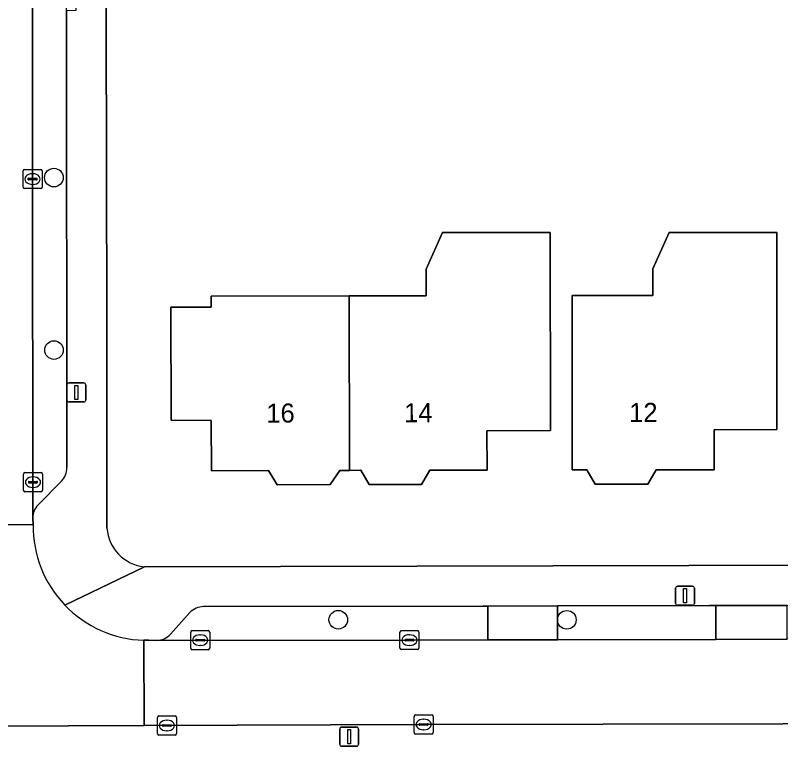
# Model space of a CAD drawing. Extents: x 160455 to 162082, y 388339 to 389736.
# Drawn here: x 160885.77 to 160925.99, y 388380.96 to 388419.44 of the extents above; entities that cross this region are included whole.
import ezdxf

# ---------------------------------------------------------------- set-up
doc = ezdxf.new("R2010")
doc.units = 0
for name, color, linetype in [('IMGEO_Boom', 7, 'Continuous'), ('IMGEO_Erf', 7, 'Continuous'), ('IMGEO_Groenvoorziening', 7, 'Continuous'), ('IMGEO_Kolk', 7, 'Continuous'), ('IMGEO_Lichtmast', 7, 'Continuous'), ('IMGEO_Muur', 7, 'Continuous'), ('IMGEO_Pand', 7, 'Continuous'), ('IMGEO_Pand_nummerreeks', 7, 'Continuous'), ('IMGEO_Parkeervlak_open', 7, 'Continuous'), ('IMGEO_Rijbaan_lokaal_open', 7, 'Continuous'), ('IMGEO_Voetpad_open', 7, 'Continuous')]:
    doc.layers.add(name, color=color, linetype=linetype)

msp = doc.modelspace()

# ---------------------------------------------------------------- linework, layer by layer
at = {"layer": 'IMGEO_Boom'}
for centre in [(160887.795, 388410.918), (160887.8, 388401.854), (160902.741, 388387.683), (160914.754, 388387.678)]:
    msp.add_circle(centre, 0.489, dxfattribs=at)
at = {"layer": 'IMGEO_Erf'}
for points in [[(160892.553, 388390.467), (160985.556, 388390.695), (161000.936, 388390.733), (161010.95, 388390.757), (161015.566, 388395.957), (161015.408, 388449.738)], [(160890.507, 388449.394), (160890.524, 388436.913), (160890.542, 388423.425), (160890.549, 388419.201), (160890.57, 388403.481), (160890.584, 388392.502)]]:
    msp.add_lwpolyline(points, dxfattribs=at)
for points in [[(160913.898, 388397.627), (160910.558, 388397.614), (160910.57, 388395.552), (160907.551, 388395.544), (160907.123, 388394.795), (160904.363, 388394.788), (160903.922, 388395.535), (160903.332, 388395.533), (160902.821, 388395.532), (160902.313, 388394.783), (160899.523, 388394.776), (160899.071, 388395.523), (160896.084, 388395.516), (160896.069, 388398.16), (160893.955, 388398.168), (160893.945, 388404.109), (160896.065, 388404.113), (160896.065, 388404.683), (160903.315, 388404.696), (160907.355, 388404.703), (160907.353, 388406.103), (160908.22, 388408.025), (160913.88, 388408.034)], [(160925.787, 388408.039), (160925.788, 388402.672), (160925.789, 388397.672), (160922.496, 388397.661), (160922.502, 388395.558), (160919.453, 388395.558), (160919.004, 388394.809), (160916.244, 388394.809), (160915.804, 388395.557), (160915.038, 388395.557), (160915.037, 388400.557), (160915.037, 388404.717), (160919.267, 388404.718), (160919.267, 388406.118), (160920.137, 388408.039)]]:
    msp.add_lwpolyline(points, close=True, dxfattribs=at)
msp.add_arc((160892.767, 388392.645), 2.188, 183.7361, 264.3752, dxfattribs=at)
at = {"layer": 'IMGEO_Groenvoorziening'}
msp.add_lwpolyline([(161011.549, 388363.67), (161011.529, 388382.357), (161007.757, 388382.366), (161000, 388382.351), (160957.248, 388382.271), (160954.448, 388382.266), (160907.226, 388382.178), (160892.537, 388382.121), (160876.614, 388382.064), (160819.396, 388381.852), (160819.474, 388361.158)], dxfattribs=at)
at = {"layer": 'IMGEO_Kolk'}
for p, q in [((160886.174, 388410.414), (160886.174, 388411.266)), ((160886.249, 388411.34), (160887.101, 388411.34)), ((160887.175, 388411.266), (160887.175, 388410.414)), ((160886.433, 388410.834), (160886.433, 388410.846)), ((160886.476, 388410.883), (160886.874, 388410.883)), ((160886.662, 388411.12), (160886.687, 388411.12)), ((160886.917, 388410.846), (160886.917, 388410.834)), ((160886.871, 388410.797), (160886.473, 388410.797)), ((160886.685, 388410.56), (160886.66, 388410.56)), ((160887.101, 388410.34), (160886.249, 388410.34)), ((160886.196, 388394.486), (160886.196, 388395.338)), ((160886.271, 388395.412), (160887.123, 388395.412)), ((160886.684, 388395.192), (160886.709, 388395.192)), ((160887.197, 388395.338), (160887.197, 388394.486)), ((160886.455, 388394.906), (160886.455, 388394.918)), ((160886.893, 388394.869), (160886.495, 388394.869)), ((160886.498, 388394.955), (160886.896, 388394.955)), ((160886.939, 388394.918), (160886.939, 388394.906)), ((160887.123, 388394.412), (160886.271, 388394.412)), ((160886.707, 388394.632), (160886.682, 388394.632)), ((160895.06, 388387.111), (160895.912, 388387.111)), ((160906.056, 388387.112), (160906.908, 388387.112)), ((160894.985, 388386.185), (160894.985, 388387.037)), ((160895.473, 388386.891), (160895.498, 388386.891)), ((160895.986, 388387.037), (160895.986, 388386.185)), ((160905.981, 388386.186), (160905.981, 388387.038)), ((160906.469, 388386.892), (160906.494, 388386.892)), ((160906.982, 388387.038), (160906.982, 388386.186)), ((160895.244, 388386.605), (160895.244, 388386.617)), ((160895.682, 388386.568), (160895.284, 388386.568)), ((160895.287, 388386.654), (160895.685, 388386.654)), ((160895.496, 388386.331), (160895.471, 388386.331)), ((160895.728, 388386.617), (160895.728, 388386.605)), ((160906.24, 388386.606), (160906.24, 388386.618)), ((160906.678, 388386.569), (160906.28, 388386.569)), ((160906.283, 388386.655), (160906.681, 388386.655)), ((160906.492, 388386.332), (160906.467, 388386.332)), ((160906.724, 388386.618), (160906.724, 388386.606)), ((160895.912, 388386.111), (160895.06, 388386.111)), ((160906.908, 388386.112), (160906.056, 388386.112)), ((160906.804, 388382.679), (160907.656, 388382.679)), ((160893.235, 388381.701), (160893.235, 388382.553)), ((160893.31, 388382.627), (160894.162, 388382.627)), ((160893.723, 388382.407), (160893.748, 388382.407)), ((160894.236, 388382.553), (160894.236, 388381.701)), ((160906.729, 388381.753), (160906.729, 388382.605)), ((160907.217, 388382.459), (160907.242, 388382.459)), ((160907.73, 388382.605), (160907.73, 388381.753)), ((160893.494, 388382.121), (160893.494, 388382.133)), ((160893.932, 388382.084), (160893.534, 388382.084)), ((160893.537, 388382.17), (160893.935, 388382.17)), ((160893.978, 388382.133), (160893.978, 388382.121)), ((160906.988, 388382.173), (160906.988, 388382.185)), ((160907.426, 388382.136), (160907.028, 388382.136)), ((160907.031, 388382.222), (160907.429, 388382.222)), ((160907.24, 388381.899), (160907.215, 388381.899)), ((160907.472, 388382.185), (160907.472, 388382.173)), ((160894.162, 388381.627), (160893.31, 388381.627)), ((160893.746, 388381.847), (160893.721, 388381.847)), ((160907.656, 388381.679), (160906.804, 388381.679))]:
    msp.add_line(p, q, dxfattribs=at)
for points in [[(160886.174, 388410.414), (160886.174, 388411.266)], [(160886.249, 388411.34), (160887.101, 388411.34)], [(160887.175, 388411.266), (160887.175, 388410.414)], [(160887.101, 388410.34), (160886.249, 388410.34)], [(160886.196, 388394.486), (160886.196, 388395.338)], [(160886.271, 388395.412), (160887.123, 388395.412)], [(160887.197, 388395.338), (160887.197, 388394.486)], [(160887.123, 388394.412), (160886.271, 388394.412)], [(160895.06, 388387.111), (160895.912, 388387.111)], [(160906.056, 388387.112), (160906.908, 388387.112)], [(160894.985, 388386.185), (160894.985, 388387.037)], [(160895.986, 388387.037), (160895.986, 388386.185)], [(160905.981, 388386.186), (160905.981, 388387.038)], [(160906.982, 388387.038), (160906.982, 388386.186)], [(160895.912, 388386.111), (160895.06, 388386.111)], [(160906.908, 388386.112), (160906.056, 388386.112)], [(160906.804, 388382.679), (160907.656, 388382.679)], [(160893.235, 388381.701), (160893.235, 388382.553)], [(160893.31, 388382.627), (160894.162, 388382.627)], [(160894.236, 388382.553), (160894.236, 388381.701)], [(160906.729, 388381.753), (160906.729, 388382.605)], [(160907.73, 388382.605), (160907.73, 388381.753)], [(160894.162, 388381.627), (160893.31, 388381.627)], [(160907.656, 388381.679), (160906.804, 388381.679)]]:
    msp.add_lwpolyline(points, dxfattribs=at)
for centre, radius, start, end in [((160886.251, 388411.264), 0.0765, 91.552, 178.448), ((160886.251, 388411.264), 0.0765, 91.552, 178.448), ((160887.099, 388411.264), 0.0765, 1.552, 88.448), ((160887.099, 388411.264), 0.0765, 1.552, 88.448), ((160886.473, 388410.843), 0.0403, 85.8775, 175.7526), ((160886.47, 388410.833), 0.0366, 178.938, 274.7102), ((160886.874, 388410.84), 0.043, 264.8664, 352.4533), ((160886.878, 388410.845), 0.0386, 1.7309, 96.639), ((160886.251, 388410.416), 0.0765, 181.552, 268.448), ((160886.251, 388410.416), 0.0765, 181.552, 268.448), ((160887.099, 388410.416), 0.0765, 271.552, 358.448), ((160887.099, 388410.416), 0.0765, 271.552, 358.448), ((160886.273, 388395.336), 0.0765, 91.552, 178.448), ((160886.273, 388395.336), 0.0765, 91.552, 178.448), ((160887.121, 388395.336), 0.0765, 1.552, 88.448), ((160887.121, 388395.336), 0.0765, 1.552, 88.448), ((160886.495, 388394.915), 0.0403, 85.8775, 175.7526), ((160886.492, 388394.905), 0.0366, 178.938, 274.7102), ((160886.896, 388394.912), 0.043, 264.8664, 352.4533), ((160886.9, 388394.917), 0.0386, 1.7309, 96.639), ((160886.273, 388394.488), 0.0765, 181.552, 268.448), ((160886.273, 388394.488), 0.0765, 181.552, 268.448), ((160887.121, 388394.488), 0.0765, 271.552, 358.448), ((160887.121, 388394.488), 0.0765, 271.552, 358.448), ((160895.062, 388387.035), 0.0765, 91.552, 178.448), ((160895.062, 388387.035), 0.0765, 91.552, 178.448), ((160895.91, 388387.035), 0.0765, 1.552, 88.448), ((160895.91, 388387.035), 0.0765, 1.552, 88.448), ((160906.058, 388387.036), 0.0765, 91.552, 178.448), ((160906.058, 388387.036), 0.0765, 91.552, 178.448), ((160906.906, 388387.036), 0.0765, 1.552, 88.448), ((160906.906, 388387.036), 0.0765, 1.552, 88.448), ((160895.284, 388386.614), 0.0403, 85.8775, 175.7526), ((160895.281, 388386.604), 0.0366, 178.938, 274.7102), ((160895.685, 388386.611), 0.043, 264.8664, 352.4533), ((160895.689, 388386.616), 0.0386, 1.7309, 96.639), ((160906.28, 388386.615), 0.0403, 85.8775, 175.7526), ((160906.277, 388386.605), 0.0366, 178.938, 274.7102), ((160906.681, 388386.612), 0.043, 264.8664, 352.4533), ((160906.685, 388386.617), 0.0386, 1.7309, 96.639), ((160895.062, 388386.187), 0.0765, 181.552, 268.448), ((160895.062, 388386.187), 0.0765, 181.552, 268.448), ((160895.91, 388386.187), 0.0765, 271.552, 358.448), ((160895.91, 388386.187), 0.0765, 271.552, 358.448), ((160906.058, 388386.188), 0.0765, 181.552, 268.448), ((160906.058, 388386.188), 0.0765, 181.552, 268.448), ((160906.906, 388386.188), 0.0765, 271.552, 358.448), ((160906.906, 388386.188), 0.0765, 271.552, 358.448), ((160906.806, 388382.603), 0.0765, 91.552, 178.448), ((160906.806, 388382.603), 0.0765, 91.552, 178.448), ((160907.654, 388382.603), 0.0765, 1.552, 88.448), ((160907.654, 388382.603), 0.0765, 1.552, 88.448), ((160893.312, 388382.551), 0.0765, 91.552, 178.448), ((160893.312, 388382.551), 0.0765, 91.552, 178.448), ((160894.16, 388382.551), 0.0765, 1.552, 88.448), ((160894.16, 388382.551), 0.0765, 1.552, 88.448), ((160893.534, 388382.13), 0.0403, 85.8775, 175.7526), ((160893.531, 388382.12), 0.0366, 178.938, 274.7102), ((160893.935, 388382.127), 0.043, 264.8664, 352.4533), ((160893.939, 388382.132), 0.0386, 1.7309, 96.639), ((160907.028, 388382.182), 0.0403, 85.8775, 175.7526), ((160907.025, 388382.172), 0.0366, 178.938, 274.7102), ((160907.429, 388382.179), 0.043, 264.8664, 352.4533), ((160907.433, 388382.184), 0.0386, 1.7309, 96.639), ((160893.312, 388381.703), 0.0765, 181.552, 268.448), ((160893.312, 388381.703), 0.0765, 181.552, 268.448), ((160894.16, 388381.703), 0.0765, 271.552, 358.448), ((160894.16, 388381.703), 0.0765, 271.552, 358.448), ((160906.806, 388381.755), 0.0765, 181.552, 268.448), ((160906.806, 388381.755), 0.0765, 181.552, 268.448), ((160907.654, 388381.755), 0.0765, 271.552, 358.448), ((160907.654, 388381.755), 0.0765, 271.552, 358.448)]:
    msp.add_arc(centre, radius, start, end, dxfattribs=at)
for centre, major_axis, ratio, start_param, end_param in [((160886.661, 388410.84), (-0.387, 0.002), 0.722429, 4.712389, 7.853982), ((160886.686, 388410.84), (-0.39, 0.002), 0.717154, 1.570796, 4.712389), ((160886.683, 388394.912), (-0.387, 0.002), 0.722429, 4.712389, 7.853982), ((160886.708, 388394.912), (-0.39, 0.002), 0.717154, 1.570796, 4.712389), ((160895.472, 388386.611), (-0.387, 0.002), 0.722429, 4.712389, 7.853982), ((160895.497, 388386.611), (-0.39, 0.002), 0.717154, 1.570796, 4.712389), ((160906.468, 388386.612), (-0.387, 0.002), 0.722429, 4.712389, 7.853982), ((160906.493, 388386.612), (-0.39, 0.002), 0.717154, 1.570796, 4.712389), ((160893.722, 388382.127), (-0.387, 0.002), 0.722429, 4.712389, 7.853982), ((160893.747, 388382.127), (-0.39, 0.002), 0.717154, 1.570796, 4.712389), ((160907.216, 388382.179), (-0.387, 0.002), 0.722429, 4.712389, 7.853982), ((160907.241, 388382.179), (-0.39, 0.002), 0.717154, 1.570796, 4.712389)]:
    msp.add_ellipse(centre, major_axis=major_axis, ratio=ratio, start_param=start_param, end_param=end_param, dxfattribs=at)
at = {"layer": 'IMGEO_Lichtmast'}
for p, q in [((160888.481, 388399.226), (160888.481, 388400.026)), ((160888.481, 388400.026), (160888.481, 388399.226)), ((160888.581, 388400.126), (160889.371, 388400.126)), ((160889.371, 388400.126), (160888.581, 388400.126)), ((160889.471, 388400.026), (160889.471, 388399.226)), ((160889.471, 388399.226), (160889.471, 388400.026)), ((160889.371, 388399.126), (160888.581, 388399.126)), ((160888.581, 388399.126), (160889.371, 388399.126)), ((160920.471, 388388.542), (160920.471, 388389.342)), ((160920.471, 388389.342), (160920.471, 388388.542)), ((160920.571, 388389.442), (160921.361, 388389.442)), ((160921.361, 388389.442), (160920.571, 388389.442)), ((160921.461, 388389.342), (160921.461, 388388.542)), ((160921.461, 388388.542), (160921.461, 388389.342)), ((160921.361, 388388.442), (160920.571, 388388.442)), ((160920.571, 388388.442), (160921.361, 388388.442)), ((160902.817, 388381.141), (160902.817, 388381.941)), ((160902.817, 388381.941), (160902.817, 388381.141)), ((160902.917, 388382.041), (160903.707, 388382.041)), ((160903.707, 388382.041), (160902.917, 388382.041)), ((160903.807, 388381.941), (160903.807, 388381.141)), ((160903.807, 388381.141), (160903.807, 388381.941)), ((160903.707, 388381.041), (160902.917, 388381.041)), ((160902.917, 388381.041), (160903.707, 388381.041))]:
    msp.add_line(p, q, dxfattribs=at)
for points in [[(160888.901, 388400.001), (160889.051, 388400.001), (160889.051, 388399.251), (160888.901, 388399.251), (160888.901, 388400.001)], [(160920.891, 388389.317), (160921.041, 388389.317), (160921.041, 388388.567), (160920.891, 388388.567), (160920.891, 388389.317)], [(160903.237, 388381.916), (160903.387, 388381.916), (160903.387, 388381.166), (160903.237, 388381.166), (160903.237, 388381.916)]]:
    msp.add_lwpolyline(points, dxfattribs=at)
for centre, start, end in [((160888.581, 388400.026), 90, 180), ((160888.581, 388400.026), 90, 180), ((160889.371, 388400.026), 0, 90), ((160889.371, 388400.026), 360, 90), ((160888.581, 388399.226), 180, 270), ((160888.581, 388399.226), 180, 270), ((160889.371, 388399.226), 270, 0), ((160889.371, 388399.226), 270, 0), ((160920.571, 388389.342), 90, 180), ((160920.571, 388389.342), 90, 180), ((160921.361, 388389.342), 0, 90), ((160921.361, 388389.342), 360, 90), ((160920.571, 388388.542), 180, 270), ((160920.571, 388388.542), 180, 270), ((160921.361, 388388.542), 270, 0), ((160921.361, 388388.542), 270, 0), ((160902.917, 388381.941), 90, 180), ((160902.917, 388381.941), 90, 180), ((160903.707, 388381.941), 0, 90), ((160903.707, 388381.941), 360, 90), ((160902.917, 388381.141), 180, 270), ((160902.917, 388381.141), 180, 270), ((160903.707, 388381.141), 270, 0), ((160903.707, 388381.141), 270, 0)]:
    msp.add_arc(centre, 0.1, start, end, dxfattribs=at)
at = {"layer": 'IMGEO_Muur'}
msp.add_lwpolyline([(160890.549, 388419.201), (160890.57, 388403.481)], dxfattribs=at)
at = {"layer": 'IMGEO_Pand'}
for points in [[(160903.332, 388395.533), (160903.922, 388395.535), (160904.363, 388394.788), (160907.123, 388394.795), (160907.551, 388395.544), (160910.57, 388395.552), (160910.558, 388397.614), (160913.898, 388397.627), (160913.88, 388408.034), (160908.22, 388408.025), (160907.353, 388406.103), (160907.355, 388404.703), (160903.315, 388404.696)], [(160915.037, 388400.557), (160915.038, 388395.557), (160915.804, 388395.557), (160916.244, 388394.809), (160919.004, 388394.809), (160919.453, 388395.558), (160922.502, 388395.558), (160922.496, 388397.661), (160925.789, 388397.672), (160925.788, 388402.672), (160925.787, 388408.039), (160920.137, 388408.039), (160919.267, 388406.118), (160919.267, 388404.718), (160915.037, 388404.717)], [(160903.332, 388395.533), (160903.315, 388404.696), (160896.065, 388404.683), (160896.065, 388404.113), (160893.945, 388404.109), (160893.955, 388398.168), (160896.069, 388398.16), (160896.084, 388395.516), (160899.071, 388395.523), (160899.523, 388394.776), (160902.313, 388394.783), (160902.821, 388395.532)]]:
    msp.add_lwpolyline(points, close=True, dxfattribs=at)
at = {"layer": 'IMGEO_Parkeervlak_open'}
for points in [[(160886.627, 388449.187), (160886.684, 388393.036)], [(160888.469, 388395.676), (160888.454, 388419.688), (160888.439, 388423.637), (160888.415, 388446.174)], [(160886.966, 388393.715), (160888.198, 388394.972)], [(160893.201, 388386.594), (160906.478, 388386.611), (160910.602, 388386.62), (160910.598, 388388.401)], [(160910.598, 388388.401), (160910.347, 388388.4), (160895.659, 388388.377)], [(160894.939, 388388.065), (160893.922, 388386.917)]]:
    msp.add_lwpolyline(points, dxfattribs=at)
for points in [[(160914.266, 388388.412), (160910.598, 388388.401), (160910.602, 388386.62), (160914.27, 388386.628)], [(160922.578, 388388.436), (160922.259, 388388.436), (160914.266, 388388.412), (160914.27, 388386.628), (160922.582, 388386.647)], [(160926.331, 388388.437), (160922.578, 388388.436), (160922.582, 388386.647), (160926.335, 388386.656)]]:
    msp.add_lwpolyline(points, close=True, dxfattribs=at)
for centre, radius, start, end in [((160887.505, 388395.643), 0.965, 315.9322, 1.9601), ((160887.677, 388393.022), 0.993, 135.7107, 179.1814), ((160895.704, 388387.287), 1.091, 92.3469, 134.5105), ((160893.146, 388387.683), 1.09, 272.8914, 315.3723)]:
    msp.add_arc(centre, radius, start, end, dxfattribs=at)
at = {"layer": 'IMGEO_Rijbaan_lokaal_open'}
for points in [[(160882.242, 388437.641), (160882.259, 388433.442), (160882.368, 388392.688), (160886.705, 388392.675), (160886.684, 388393.036), (160886.627, 388449.187), (160886.624, 388449.636), (160882.129, 388449.663)], [(160954.438, 388386.719), (160950.164, 388386.709), (160946.521, 388386.701), (160938.091, 388386.682), (160934.467, 388386.674), (160926.335, 388386.656), (160922.582, 388386.647), (160914.27, 388386.628), (160910.602, 388386.62), (160906.478, 388386.611), (160893.201, 388386.594), (160892.777, 388386.603), (160892.518, 388386.606), (160892.537, 388382.121), (160907.226, 388382.178), (160954.448, 388382.266)]]:
    msp.add_lwpolyline(points, close=True, dxfattribs=at)
for points in [[(160886.705, 388392.675), (160882.368, 388392.688), (160882.368, 388392.544)], [(160876.588, 388386.522), (160876.614, 388382.064), (160892.537, 388382.121), (160892.518, 388386.606)]]:
    msp.add_lwpolyline(points, dxfattribs=at)
for centre, radius, start, end in [((160892.705, 388392.605), 6.001, 179.3313, 223.7698), ((160892.708, 388392.608), 6.005, 223.7685, 268.1835)]:
    msp.add_arc(centre, radius, start, end, dxfattribs=at)
at = {"layer": 'IMGEO_Voetpad_open'}
for points in [[(160888.415, 388446.174), (160888.439, 388423.637), (160888.938, 388423.638), (160888.953, 388419.689), (160888.454, 388419.688), (160888.469, 388395.676)], [(160890.584, 388392.502), (160890.57, 388403.481), (160890.549, 388419.201), (160890.542, 388423.425)], [(160888.198, 388394.972), (160886.966, 388393.715)], [(160886.684, 388393.036), (160886.705, 388392.675)], [(161010.95, 388390.757), (161000.936, 388390.733), (160985.556, 388390.695), (160892.553, 388390.467), (160888.372, 388388.454)], [(160888.372, 388388.454), (160892.553, 388390.467)], [(160895.659, 388388.377), (160910.347, 388388.4), (160910.598, 388388.401), (160914.266, 388388.412), (160922.259, 388388.436), (160922.578, 388388.436), (160926.331, 388388.437), (160934.166, 388388.45), (160934.463, 388388.451), (160938.087, 388388.46), (160946.081, 388388.48), (160946.517, 388388.481), (160950.16, 388388.487), (160957.983, 388388.509), (160961.899, 388388.522), (160970.051, 388388.544), (160970.427, 388388.545), (160973.976, 388388.559), (160981.798, 388388.571), (160986.028, 388388.584), (161000, 388388.607), (161006.032, 388388.617)], [(160893.922, 388386.917), (160894.939, 388388.065)], [(160892.518, 388386.606), (160892.777, 388386.603), (160893.201, 388386.594)]]:
    msp.add_lwpolyline(points, dxfattribs=at)
for centre, radius, start, end in [((160887.505, 388395.643), 0.965, 315.9322, 1.9601), ((160887.677, 388393.022), 0.993, 135.7107, 179.1814), ((160892.705, 388392.605), 6.001, 179.3313, 223.7698), ((160892.767, 388392.645), 2.188, 183.7361, 264.3752), ((160892.708, 388392.608), 6.005, 223.7685, 268.1835), ((160895.704, 388387.287), 1.091, 92.3469, 134.5105), ((160893.146, 388387.683), 1.09, 272.8914, 315.3723)]:
    msp.add_arc(centre, radius, start, end, dxfattribs=at)

# ---------------------------------------------------------------- texts
at = {"layer": 'IMGEO_Pand_nummerreeks'}
for s, rotation, p in [('16', 0.1424, (160898.964, 388398.043)), ('14', 0.1424, (160906.207, 388398.061)), ('12', 0.0077, (160918.032, 388398.077))]:
    msp.add_text(s, height=1, rotation=rotation, dxfattribs=at).set_placement(p)

doc.saveas('drawing.dxf')
